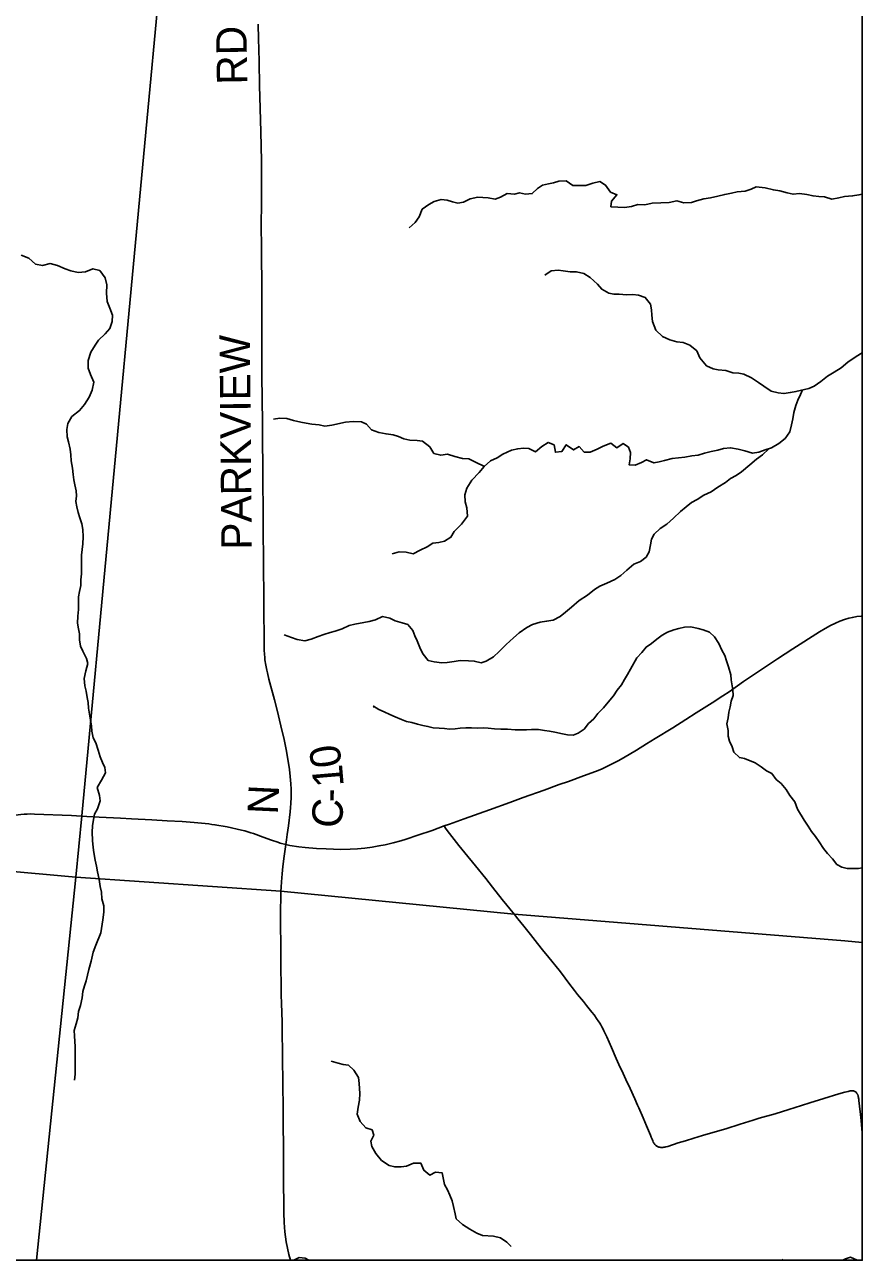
# Model space of a CAD drawing. Extents: x 0 to 1101, y 0 to 440.
# Drawn here: x 849.363 to 850.926, y 368.306 to 370.612 of the extents above; entities that cross this region are included whole.
import ezdxf

# ---------------------------------------------------------------- set-up
doc = ezdxf.new("R2010")
doc.units = 0
for name, color, linetype in [('GM_X_County_Road', 7, 'Continuous'), ('GM_X_County_Road_Text', 7, 'Continuous'), ('GM_X_Minor_River', 7, 'Continuous'), ('GM_X_Township', 7, 'Continuous'), ('GM_X_Township_Road', 7, 'Continuous'), ('GM_X_US_Route', 7, 'Continuous'), ('SH_Cut_Line', 7, 'Continuous')]:
    doc.layers.add(name, color=color, linetype=linetype)

msp = doc.modelspace()

# ---------------------------------------------------------------- linework, layer by layer
at = {"layer": 'GM_X_County_Road'}
for points in [[(850.9258, 368.899), (850.9258, 375.8797), (850.1463, 375.9688), (850.1084, 375.659), (850.0881, 375.4017), (850.0422, 374.8961), (850.0054, 374.4861), (849.9545, 374.031), (849.8439, 372.9428), (849.801, 372.4523), (849.7903, 372.3822), (849.6279, 370.8315), (849.4693, 369.1354), (849.458, 369.0211), (849.8405, 368.9951), (850.2763, 368.9519), (850.8932, 368.9025)], [(844.6555, 368.3059), (849.3843, 368.3059), (849.458, 369.0211), (849.1756, 369.0468), (848.9835, 369.0702), (848.1881, 369.1294), (847.2656, 369.2256), (846.5466, 369.2884), (846.0672, 369.3302), (844.8955, 369.3794), (844.7671, 369.3901), (844.6729, 368.4734)], [(849.3843, 368.3059), (850.9258, 368.3059), (850.9258, 368.899), (850.8932, 368.9025), (850.2763, 368.9519), (849.8405, 368.9951), (849.458, 369.0211)]]:
    msp.add_lwpolyline(points, close=True, dxfattribs=at)
for points in [[(849.8498, 369.082), (849.8512, 369.0906), (849.8527, 369.1005), (849.8548, 369.1167), (849.858, 369.1433), (849.8587, 369.1511), (849.8593, 369.1589), (849.8599, 369.1706), (849.8601, 369.1787), (849.86, 369.1856), (849.8594, 369.1955), (849.8582, 369.2092), (849.8565, 369.2221), (849.8536, 369.2412), (849.8503, 369.2596), (849.8466, 369.2779), (849.8407, 369.3039), (849.8335, 369.3329), (849.8285, 369.3521), (849.8184, 369.3906), (849.8156, 369.4023), (849.8144, 369.4076), (849.8126, 369.4166), (849.811, 369.427), (849.8106, 369.4318), (849.8102, 369.4366), (849.8098, 369.4455), (849.8096, 369.461), (849.8095, 369.4778), (849.8091, 369.5076), (849.8088, 369.5349), (849.8086, 369.5622), (849.8085, 369.5834), (849.8083, 369.6157), (849.8077, 369.666), (849.8075, 369.6983), (849.8069, 369.7679), (849.807, 369.7815), (849.8068, 369.7983), (849.8065, 369.825), (849.8064, 369.8456), (849.8063, 369.8654), (849.806, 369.917), (849.8054, 369.9536), (849.8053, 369.9791), (849.8051, 370.0046), (849.805, 370.0368), (849.8051, 370.048), (849.8052, 370.0679), (849.8052, 370.0921), (849.805, 370.1418), (849.8048, 370.1673), (849.8045, 370.1946), (849.8042, 370.2394), (849.8045, 370.2779), (849.8045, 370.3046), (849.8043, 370.3288), (849.8043, 370.358), (849.8039, 370.386), (849.8034, 370.4127), (849.8028, 370.4345), (849.8015, 370.4779), (849.8007, 370.4984), (849.8, 370.5431), (849.7994, 370.5667), (849.7989, 370.5854), (849.7981, 370.6133)], [(849.8408, 368.9946), (849.841, 369.0025), (849.8416, 369.0124), (849.843, 369.0272), (849.8446, 369.0408), (849.8469, 369.0605), (849.8498, 369.082)], [(849.8588, 368.3059), (849.8558, 368.3168), (849.8532, 368.3283), (849.8506, 368.3404), (849.8491, 368.3495), (849.848, 368.3587), (849.8478, 368.3615), (849.8475, 368.3654), (849.8469, 368.3791), (849.8465, 368.3922), (849.8463, 368.4189), (849.8458, 368.4419), (849.8456, 368.4623), (849.8456, 368.4785), (849.8456, 368.4915), (849.8455, 368.5107), (849.8453, 368.5312), (849.8452, 368.5455), (849.8448, 368.5765), (849.8448, 368.5864), (849.8447, 368.5995), (849.8444, 368.6255), (849.8443, 368.6379), (849.8442, 368.6522), (849.844, 368.6683), (849.8436, 368.6963), (849.8433, 368.7286), (849.8429, 368.7504), (849.8418, 368.7857), (849.8415, 368.8007), (849.8411, 368.8205), (849.8407, 368.8503), (849.8404, 368.9013), (849.8401, 368.9261), (849.84, 368.9522), (849.8406, 368.9907), (849.8408, 368.9946)]]:
    msp.add_lwpolyline(points, dxfattribs=at)
at = {"layer": 'GM_X_Minor_River'}
msp.add_line((850.7774, 368.308), (850.7767, 368.3059), dxfattribs=at)
for points in [[(850.9258, 370.2964), (850.9195, 370.2948), (850.9077, 370.2928), (850.8926, 370.2919), (850.8823, 370.2894), (850.8691, 370.287), (850.8551, 370.2914), (850.8449, 370.2919), (850.834, 370.2929), (850.8223, 370.2953), (850.8087, 370.2971), (850.7966, 370.2958), (850.7857, 370.2986), (850.7721, 370.3023), (850.76, 370.304), (850.7446, 370.3077), (850.728, 370.3095), (850.7185, 370.3054), (850.7074, 370.3018), (850.6923, 370.3006), (850.682, 370.2981), (850.6691, 370.2957), (850.6562, 370.2925), (850.6426, 370.2893), (850.63, 370.2872), (850.6164, 370.2837), (850.6069, 370.2808), (850.5929, 370.2799), (850.5797, 370.2839), (850.5656, 370.2807), (850.5498, 370.2802), (850.5339, 370.2794), (850.5202, 370.2762), (850.5066, 370.2768), (850.4952, 370.2728), (850.4819, 370.2711), (850.4694, 370.2717), (850.4566, 370.2727), (850.4575, 370.2829), (850.4679, 370.2949), (850.4559, 370.2996), (850.4466, 370.3131), (850.4358, 370.3197), (850.4229, 370.3169), (850.4096, 370.3126), (850.3997, 370.3123), (850.3854, 370.3126), (850.373, 370.3208), (850.3594, 370.3206), (850.3495, 370.3174), (850.34, 370.3153), (850.329, 370.3132), (850.3195, 370.3065), (850.3099, 370.2972), (850.2974, 370.2959), (850.286, 370.2983), (850.2766, 370.2962), (850.263, 370.2972), (850.2504, 370.2906), (850.2409, 370.287), (850.2276, 370.2891), (850.2178, 370.29), (850.208, 370.2902), (850.194, 370.2877), (850.1814, 370.2811), (850.1708, 370.2794), (850.161, 370.2815), (850.1512, 370.2847), (850.1398, 370.286), (850.1269, 370.2824), (850.117, 370.2769), (850.1044, 370.268), (850.0985, 370.2541), (850.0915, 370.2435), (850.08, 370.2335)], [(849.4445, 369.8335), (849.442, 369.8434), (849.4415, 369.8567), (849.4432, 369.8677), (849.4506, 369.8808), (849.4651, 369.892), (849.4744, 369.9032), (849.4829, 369.9171), (849.4888, 369.9303), (849.4917, 369.945), (849.4851, 369.9595), (849.4812, 369.9714), (849.481, 369.9858), (849.4858, 370.0013), (849.4943, 370.014), (849.5005, 370.0238), (849.5128, 370.0353), (849.5213, 370.0451), (849.5261, 370.0583), (849.5263, 370.07), (849.5216, 370.083), (849.5168, 370.0956), (849.5152, 370.1112), (849.5158, 370.1271), (849.5126, 370.1397), (849.5026, 370.1539), (849.4898, 370.1568), (849.4761, 370.1513), (849.4621, 370.15), (849.4489, 370.1533), (849.4384, 370.1568), (849.4237, 370.1631), (849.4098, 370.1664), (849.3961, 370.1628), (849.3826, 370.1657), (849.3706, 370.1769), (849.356, 370.1825)], [(850.657, 369.9681), (850.6472, 369.9702), (850.6352, 369.9757), (850.6226, 369.9903), (850.6168, 370.0037), (850.6037, 370.0142), (850.5917, 370.0189), (850.5796, 370.0206), (850.5668, 370.0239), (850.5529, 370.0306), (850.5406, 370.0425), (850.5341, 370.0586), (850.5328, 370.0704), (850.5322, 370.0802), (850.5308, 370.0909), (850.5208, 370.1032), (850.508, 370.1076), (850.4978, 370.1089), (850.4857, 370.1083), (850.4721, 370.1093), (850.4623, 370.1095), (850.4525, 370.1112), (850.4394, 370.1186), (850.4316, 370.1282), (850.4181, 370.1406), (850.4062, 370.148), (850.3926, 370.1509), (850.3805, 370.1511), (850.3677, 370.1532), (850.3579, 370.1545), (850.345, 370.1528), (850.3335, 370.145)], [(850.9258, 370.0002), (850.9146, 369.993), (850.8989, 369.9826), (850.8863, 369.9722), (850.8733, 369.9641), (850.8611, 369.9563), (850.8484, 369.9467), (850.8358, 369.9374), (850.8263, 369.9334), (850.802, 369.9277), (850.7918, 369.926), (850.7796, 369.9239), (850.7687, 369.9253), (850.7559, 369.9285), (850.742, 369.9375), (850.7319, 369.9448), (850.7188, 369.9534), (850.7049, 369.9601), (850.6951, 369.9618), (850.6842, 369.9623), (850.671, 369.9667), (850.657, 369.9681)], [(850.8144, 369.9306), (850.8106, 369.9219), (850.8055, 369.9117), (850.802, 369.9019), (850.7983, 369.8887), (850.7963, 369.8766), (850.7938, 369.8653), (850.7906, 369.8524), (850.7817, 369.8397), (850.7702, 369.8304), (850.7561, 369.8227), (850.7446, 369.8187), (850.7329, 369.8147), (850.7207, 369.8126), (850.7064, 369.8167), (850.694, 369.8199), (850.68, 369.8228), (850.6668, 369.8211), (850.6565, 369.8179), (850.644, 369.8158), (850.6311, 369.8123), (850.6193, 369.8087), (850.6076, 369.8074), (850.5943, 369.8053), (850.5829, 369.804), (850.5708, 369.8027), (850.5564, 369.7991), (850.5469, 369.7966), (850.537, 369.7945), (850.5231, 369.8004), (850.5136, 369.7953), (850.5021, 369.7905), (850.4908, 369.7907), (850.4925, 369.8021), (850.4931, 369.8138), (850.4894, 369.8238), (850.4793, 369.8304), (850.4675, 369.8226), (850.4567, 369.8315), (850.4422, 369.8257), (850.4308, 369.8202), (850.4182, 369.8143), (850.4065, 369.8145), (850.3976, 369.8249), (850.3869, 369.8187), (850.3734, 369.8284), (850.3653, 369.816), (850.3531, 369.8143), (850.3507, 369.828), (850.3394, 369.8327), (850.328, 369.8253), (850.3157, 369.8153), (850.3033, 369.8216), (850.2935, 369.8221), (850.2829, 369.8208), (850.2711, 369.8183), (850.2551, 369.811), (850.2444, 369.8036), (850.2322, 369.7985), (850.2203, 369.7877), (850.2107, 369.7768), (850.1972, 369.7619), (850.1879, 369.7473), (850.1843, 369.7348), (850.1845, 369.7215), (850.1877, 369.7108), (850.1893, 369.6949), (850.1777, 369.6803), (850.1639, 369.6665), (850.1581, 369.6556), (850.1462, 369.6482), (850.1356, 369.6461), (850.1246, 369.6444), (850.1135, 369.6377), (850.1009, 369.6318), (850.0876, 369.6249), (850.0744, 369.6277), (850.0615, 369.6287), (850.0486, 369.6247)], [(850.2205, 369.7878), (850.2042, 369.7959), (850.1914, 369.8018), (850.1797, 369.8024), (850.1654, 369.8064), (850.1515, 369.8105), (850.139, 369.8088), (850.1262, 369.812), (850.1184, 369.8243), (850.1053, 369.8351), (850.0948, 369.8364), (850.0815, 369.8367), (850.0699, 369.8395), (850.0601, 369.8438), (850.0503, 369.847), (850.0371, 369.8484), (850.0232, 369.8513), (850.01, 369.8564), (850.0007, 369.8665), (849.9909, 369.8708), (849.9754, 369.8718), (849.9614, 369.8705), (849.9356, 369.8649), (849.9227, 369.8632), (849.9122, 369.8653), (849.8982, 369.867), (849.888, 369.8687), (849.8782, 369.8704), (849.8643, 369.8736), (849.8515, 369.8773), (849.8386, 369.8779), (849.8272, 369.8762)], [(849.4556, 368.6422), (849.4569, 368.6536), (849.4567, 368.6677), (849.457, 368.6806), (849.4568, 368.6916), (849.4566, 368.7049), (849.456, 368.7144), (849.4558, 368.725), (849.4552, 368.7349), (849.4584, 368.747), (849.4616, 368.7583), (849.4633, 368.7704), (849.4669, 368.7817), (849.4698, 368.7957), (849.4711, 368.8078), (849.4743, 368.818), (849.4775, 368.8278), (849.4799, 368.8384), (849.4824, 368.8486), (849.4864, 368.8645), (849.4901, 368.8808), (849.4952, 368.894), (849.5046, 368.9173), (849.5084, 368.9412), (849.5102, 368.9559), (849.51, 368.9673), (849.5068, 368.9807), (849.5059, 368.9928), (849.5034, 369.0039), (849.5013, 369.0168), (849.4985, 369.0309), (849.4968, 369.0419), (849.494, 369.053), (849.4916, 369.067), (849.4906, 369.0765), (849.4889, 369.0898), (849.4888, 369.1054), (849.4893, 369.1172), (849.491, 369.1289), (849.4931, 369.1387), (849.4982, 369.1485), (849.5037, 369.1636), (849.502, 369.1735), (849.4981, 369.1887), (849.5062, 369.2019), (849.5132, 369.2158), (849.5123, 369.2257), (849.5079, 369.2352), (849.5035, 369.2456), (849.4999, 369.2581), (849.4952, 369.2719), (849.4905, 369.2814), (849.488, 369.2936), (849.487, 369.3031), (849.4853, 369.3149), (849.4836, 369.3252), (849.4819, 369.3366), (849.4809, 369.3469), (849.4792, 369.3564), (849.4771, 369.3682), (849.475, 369.3784), (849.4733, 369.3921), (849.4766, 369.4065), (849.4806, 369.4197), (849.4781, 369.4296), (849.4711, 369.443), (849.4668, 369.4526), (849.465, 369.464), (849.4649, 369.4754), (849.4631, 369.4849), (849.461, 369.4952), (849.462, 369.5084), (849.4633, 369.5205), (849.4627, 369.5323), (849.4633, 369.5444), (849.465, 369.5543), (849.4674, 369.5656), (849.4676, 369.5762), (849.4685, 369.5872), (849.4687, 369.5982), (849.4685, 369.6092), (849.4687, 369.6225), (849.4697, 369.6327), (849.4713, 369.6433), (849.4719, 369.6562), (849.471, 369.6703), (849.4689, 369.6806), (849.4657, 369.692), (849.4625, 369.7019), (849.4596, 369.7126), (849.4582, 369.7221), (849.4595, 369.7327), (849.4589, 369.7426), (849.4561, 369.7532), (849.4544, 369.7631), (849.453, 369.773), (849.4521, 369.7848), (849.4496, 369.7985), (849.4487, 369.8095), (849.4473, 369.8202), (849.4445, 369.8335)], [(850.7512, 369.821), (850.7396, 369.8097), (850.7285, 369.8015), (850.7162, 369.7911), (850.7001, 369.7777), (850.6902, 369.7707), (850.6799, 369.7655), (850.6703, 369.7581), (850.6562, 369.7489), (850.6435, 369.7407), (850.6302, 369.7345), (850.6176, 369.726), (850.6073, 369.7205), (850.5973, 369.7127), (850.5866, 369.7038), (850.5732, 369.6911), (850.5612, 369.6799), (850.5486, 369.6718), (850.5375, 369.6617), (850.5324, 369.6519), (850.5308, 369.6417), (850.5283, 369.6285), (850.5224, 369.6183), (850.5117, 369.6106), (850.4992, 369.6055), (850.4861, 369.5943), (850.4754, 369.5842), (850.4639, 369.5765), (850.449, 369.5699), (850.4361, 369.5644), (850.4262, 369.5581), (850.4127, 369.5477), (850.3971, 369.5377), (850.3829, 369.5251), (850.3721, 369.5158), (850.3622, 369.508), (850.3488, 369.501), (850.3367, 369.4989), (850.3246, 369.4972), (850.3105, 369.4929), (850.2998, 369.4874), (850.2857, 369.477), (850.2749, 369.4681), (850.2611, 369.4554), (850.2484, 369.4424), (850.2373, 369.4323), (850.2239, 369.4242), (850.2144, 369.4213), (850.2016, 369.4245), (850.1906, 369.4247), (850.1755, 369.4254), (850.1641, 369.4236), (850.1509, 369.422), (850.141, 369.421), (850.1267, 369.4231), (850.1154, 369.4256), (850.1065, 369.4371), (850.101, 369.4467), (850.0952, 369.4624), (850.0908, 369.4719), (850.0872, 369.4818), (850.0775, 369.4926), (850.0673, 369.4958), (850.0538, 369.4998), (850.044, 369.5049), (850.0301, 369.5078), (850.0175, 369.5012), (850.0054, 369.4984), (849.9955, 369.4962), (849.9788, 369.4935), (849.9682, 369.4906), (849.9552, 369.4848), (849.9419, 369.4804), (849.9324, 369.4776), (849.921, 369.4743), (849.91, 369.4703), (849.8974, 369.4652), (849.8853, 369.4624), (849.8709, 369.4645), (849.8604, 369.4685), (849.8469, 369.4737)], [(850.7747, 369.1957), (850.7652, 369.2033), (850.7569, 369.2147), (850.747, 369.2197), (850.7368, 369.2269), (850.7258, 369.2345), (850.706, 369.2429), (850.6965, 369.2444), (850.6859, 369.2547), (850.6829, 369.2646), (850.6779, 369.2749), (850.6756, 369.2844), (850.6756, 369.2947), (850.6733, 369.3076), (850.6752, 369.3183), (850.6767, 369.3293), (850.6794, 369.3392), (850.6809, 369.3495), (850.6847, 369.3601), (850.6843, 369.3711), (850.6808, 369.3894), (850.6804, 369.3989), (850.6759, 369.4138), (850.6721, 369.4248), (850.669, 369.4351), (850.6637, 369.4446), (850.658, 369.4575), (850.65, 369.4697), (850.6405, 369.4785), (850.6291, 369.483), (850.6193, 369.4853), (850.6056, 369.4884), (850.5939, 369.4876), (850.5836, 369.4853), (850.5738, 369.4827), (850.5624, 369.4785), (850.5522, 369.4728), (850.5423, 369.4652), (850.5321, 369.4572), (850.5222, 369.4507), (850.5143, 369.4405), (850.5052, 369.4306), (850.4931, 369.4093), (850.4878, 369.3994), (850.4821, 369.3899), (850.4761, 369.3803), (850.4681, 369.3701), (850.4617, 369.3598), (850.4518, 369.3476), (850.4427, 369.3374), (850.4325, 369.3267), (850.4246, 369.3168), (850.4151, 369.3077), (850.4068, 369.2974), (850.3958, 369.2902), (850.3859, 369.2864), (850.3757, 369.2868), (850.3662, 369.2887), (850.3522, 369.2917), (850.3423, 369.2936), (850.3324, 369.2951), (850.3214, 369.2967), (850.3085, 369.2967), (850.2991, 369.2963), (850.2892, 369.2959), (850.2778, 369.2959), (850.2638, 369.2971), (850.2509, 369.2974), (850.2391, 369.2982), (850.2277, 369.2993), (850.2183, 369.2997), (850.2069, 369.2993), (850.1966, 369.3001), (850.1856, 369.3001), (850.1754, 369.299), (850.1659, 369.2978), (850.1553, 369.2971), (850.1458, 369.2986), (850.136, 369.299), (850.125, 369.3001), (850.1151, 369.3024), (850.1056, 369.3043), (850.0958, 369.307), (850.0851, 369.3096), (850.0753, 369.3115), (850.0658, 369.3157), (850.054, 369.3207), (850.0442, 369.3248), (850.0332, 369.3298), (850.0237, 369.334), (850.0138, 369.3404), (850.0149, 369.3378)], [(850.9258, 369.0386), (850.919, 369.0373), (850.8978, 369.0373), (850.8879, 369.04), (850.8784, 369.0449), (850.8701, 369.0552), (850.8606, 369.0651), (850.8537, 369.0746), (850.8454, 369.0868), (850.8385, 369.0971), (850.8309, 369.1066), (850.8249, 369.1165), (850.8173, 369.1275), (850.8051, 369.1481), (850.7998, 369.1618), (850.7907, 369.1736), (850.7835, 369.185), (850.7747, 369.1957)], [(849.9869, 368.6359), (849.9856, 368.6473), (849.9767, 368.6611), (849.967, 368.67), (849.9572, 368.6712), (849.9474, 368.6741), (849.9346, 368.6777)], [(850.2703, 368.3314), (850.2626, 368.3395), (850.2506, 368.3476), (850.2374, 368.3511), (850.2169, 368.3521), (850.2064, 368.3564), (850.1932, 368.3641), (850.1796, 368.3729), (850.168, 368.3833), (850.1658, 368.3928), (850.1626, 368.4065), (850.1604, 368.4171), (850.1563, 368.4277), (850.1519, 368.4373), (850.1463, 368.4472), (850.1445, 368.4567), (850.1416, 368.4692), (850.1295, 368.4705), (850.1184, 368.4649), (850.1076, 368.4741), (850.102, 368.487), (850.0884, 368.4872), (850.0751, 368.4816), (850.0652, 368.4802), (850.0531, 368.4803), (850.0429, 368.4827), (850.0286, 368.4923), (850.0181, 368.5053), (850.0107, 368.5186), (850.0085, 368.5281), (850.0139, 368.5395), (850.011, 368.5493), (849.9993, 368.5529), (849.9888, 368.5647), (849.9832, 368.5784), (849.9849, 368.5917), (849.9877, 368.6049), (849.9882, 368.6174), (849.9869, 368.6359)], [(849.893, 368.3059), (849.8862, 368.31), (849.8749, 368.3111), (849.8646, 368.3059)], [(850.9162, 368.3059), (850.9041, 368.3117), (850.8943, 368.3088), (850.8896, 368.3059)]]:
    msp.add_lwpolyline(points, dxfattribs=at)
at = {"layer": 'GM_X_Township'}
msp.add_lwpolyline([(849.9545, 374.031), (849.8439, 372.9428), (849.801, 372.4523), (849.7903, 372.3822), (849.6279, 370.8315), (849.4693, 369.1354), (849.458, 369.0211), (849.1756, 369.0468), (848.9835, 369.0702), (848.1881, 369.1294), (847.2656, 369.2256), (846.5466, 369.2884), (846.0672, 369.3302), (844.8955, 369.3794), (844.7671, 369.3901), (844.7764, 369.459), (844.8107, 369.7452), (844.9343, 370.7914), (845.2, 372.8166), (845.355, 374.0482)], dxfattribs=at)
at = {"layer": 'GM_X_Township_Road'}
for points in [[(850.2766, 368.9513), (850.254, 368.9795), (850.2356, 369.0026), (850.2231, 369.0183), (850.2041, 369.0421), (850.184, 369.0666), (850.1729, 369.0804), (850.1511, 369.108), (850.1482, 369.1123), (850.1454, 369.1167)], [(850.9187, 368.6098), (850.9184, 368.6114), (850.9181, 368.6124), (850.9178, 368.6135), (850.9175, 368.6142), (850.9173, 368.6149), (850.917, 368.6155), (850.9167, 368.6161), (850.9164, 368.6167), (850.9159, 368.6174), (850.9155, 368.618), (850.915, 368.6186), (850.9142, 368.6195), (850.9131, 368.6204), (850.9121, 368.621), (850.9113, 368.6215), (850.9104, 368.6218), (850.9097, 368.622), (850.9089, 368.6222), (850.9079, 368.6223), (850.9066, 368.6224), (850.9057, 368.6224), (850.9047, 368.6223), (850.9032, 368.622), (850.9013, 368.6217), (850.8992, 368.6212), (850.8931, 368.6196), (850.8821, 368.6164), (850.8542, 368.6079), (850.8281, 368.5998), (850.8121, 368.5947), (850.7885, 368.5871), (850.7635, 368.5795), (850.7336, 368.5709), (850.7223, 368.5676), (850.714, 368.565), (850.6981, 368.5599), (850.6714, 368.5515), (850.6511, 368.5454), (850.6277, 368.5386), (850.6114, 368.5337), (850.5956, 368.5289), (850.5822, 368.5249), (850.5626, 368.5185), (850.5589, 368.5174), (850.5573, 368.5171), (850.5559, 368.5168), (850.5551, 368.5168), (850.5539, 368.5167), (850.5528, 368.5166), (850.551, 368.5166), (850.5501, 368.5166), (850.5491, 368.5167), (850.5483, 368.5168), (850.5477, 368.5168), (850.5469, 368.517), (850.546, 368.5172), (850.5447, 368.5176), (850.544, 368.5179), (850.5434, 368.5183), (850.5426, 368.5187), (850.5416, 368.5194), (850.5407, 368.52), (850.5399, 368.5208), (850.5392, 368.5215), (850.5385, 368.5223), (850.5377, 368.5234), (850.537, 368.5245), (850.5364, 368.5255), (850.5358, 368.5266), (850.5349, 368.5287), (850.5336, 368.5317), (850.532, 368.536), (850.5305, 368.5396), (850.5288, 368.5437), (850.523, 368.5571), (850.5167, 368.5719), (850.5087, 368.5904), (850.5064, 368.5955), (850.501, 368.6074), (850.4923, 368.6267), (850.4845, 368.6436), (850.4795, 368.6543), (850.4717, 368.6712), (850.4667, 368.6825), (850.4575, 368.703), (850.4488, 368.7232), (850.4448, 368.7319), (850.4435, 368.7344), (850.4415, 368.7383), (850.4395, 368.742), (850.4377, 368.7452), (850.4359, 368.7483), (850.4331, 368.7528), (850.4313, 368.7556), (850.4253, 368.7639), (850.4211, 368.7693), (850.4113, 368.7817), (850.4057, 368.7888), (850.3945, 368.8023), (850.3887, 368.8098), (850.3784, 368.8233), (850.3644, 368.8417), (850.3601, 368.8472), (850.3406, 368.8712), (850.3291, 368.8857), (850.3198, 368.8975), (850.3063, 368.9142), (850.2939, 368.9297), (850.2828, 368.9435), (850.2766, 368.9513)], [(850.9258, 368.5429), (850.9257, 368.5437), (850.9234, 368.567), (850.9224, 368.5782), (850.9208, 368.5935), (850.9195, 368.6043), (850.9192, 368.6067), (850.919, 368.6083), (850.9187, 368.6098)]]:
    msp.add_lwpolyline(points, dxfattribs=at)
at = {"layer": 'GM_X_US_Route'}
for points in [[(849.8396, 369.0848), (849.8498, 369.082), (849.8571, 369.0804), (849.8743, 369.0778), (849.886, 369.0765), (849.907, 369.0747), (849.925, 369.0737), (849.9386, 369.0731), (849.9528, 369.0729), (849.9702, 369.0733), (849.9838, 369.0739), (849.9974, 369.0753), (850.0109, 369.0771), (850.0237, 369.0793), (850.0352, 369.0816), (850.0503, 369.0851), (850.0647, 369.089), (850.0748, 369.092), (850.0965, 369.0994), (850.1229, 369.1085), (850.1454, 369.1167), (850.1556, 369.1203), (850.1826, 369.1299), (850.2299, 369.147), (850.268, 369.1605), (850.2931, 369.1696), (850.3322, 369.1837), (850.3603, 369.1938), (850.3772, 369.1999), (850.4053, 369.2101), (850.428, 369.2185), (850.4389, 369.2229), (850.4451, 369.2256), (850.4552, 369.2305), (850.47, 369.2382), (850.4803, 369.244), (850.5042, 369.2583), (850.5233, 369.2699), (850.5392, 369.2797), (850.5719, 369.3), (850.5966, 369.3156), (850.6159, 369.328), (850.6454, 369.3465), (850.6657, 369.3597), (850.6771, 369.3673), (850.7041, 369.3861), (850.7676, 369.4287), (850.782, 369.4383), (850.7961, 369.4475), (850.8459, 369.4791), (850.8566, 369.4855), (850.8664, 369.4909), (850.876, 369.4955), (850.884, 369.4989), (850.8929, 369.5021), (850.9007, 369.5044), (850.9073, 369.506), (850.9154, 369.5074), (850.924, 369.5084), (850.9258, 369.5085)], [(849.1758, 369.0463), (849.215, 369.0696), (849.2492, 369.0899), (849.2909, 369.1146), (849.3055, 369.1228), (849.3106, 369.1255), (849.3156, 369.1278), (849.32, 369.1298), (849.3249, 369.1316), (849.3298, 369.1333), (849.3331, 369.1342), (849.335, 369.1347), (849.3394, 369.1358), (849.3448, 369.1368), (849.3503, 369.1376), (849.3554, 369.1383), (849.3618, 369.1388), (849.3672, 369.139), (849.3736, 369.1391), (849.3809, 369.1389), (849.4498, 369.1359), (849.4686, 369.1349)], [(849.4686, 369.1349), (849.4695, 369.1348), (849.4784, 369.1344), (849.5013, 369.1332), (849.5416, 369.1311), (849.5621, 369.1301), (849.6, 369.1282), (849.6285, 369.1265), (849.6564, 369.125), (849.6788, 369.1234), (849.706, 369.1205), (849.712, 369.1197), (849.7177, 369.1189), (849.7404, 369.1148), (849.7671, 369.1089), (849.7733, 369.1074), (849.7792, 369.1058), (849.7845, 369.1041), (849.7899, 369.1023), (849.8074, 369.0959), (849.8231, 369.09), (849.8349, 369.0862), (849.8396, 369.0848)]]:
    msp.add_lwpolyline(points, dxfattribs=at)
at = {"layer": 'SH_Cut_Line'}
msp.add_lwpolyline([(837.3258, 368.3059), (850.9258, 368.3059), (850.9258, 375.8797), (850.1463, 375.9688), (849.9034, 375.9956), (849.0627, 376.0925), (847.7946, 376.221), (847.4662, 376.2566), (846.6778, 376.3437), (845.8289, 376.4273), (845.6523, 376.4464), (845.5612, 376.461), (845.4182, 376.4736), (844.4941, 376.5699), (843.7743, 376.6401)], dxfattribs=at)

# ---------------------------------------------------------------- texts
at = {"layer": 'GM_X_County_Road_Text'}
for s, height, rotation, p in [('RD', 0.05682, 90.9631, (849.7782, 370.501)), ('PARKVIEW', 0.05682, 90.5218, (849.7865, 369.6327)), ('0', 0.0568, 98.2272, (849.9549, 369.2297)), ('1', 0.0568, 94.8484, (849.9582, 369.1912)), ('N', 0.0568, 87.2524, (849.8349, 369.1373)), ('-', 0.0568, 88.1356, (849.9577, 369.1606)), ('C', 0.0568, 85.5812, (849.9539, 369.1113))]:
    msp.add_text(s, height=height, rotation=rotation, dxfattribs=at).set_placement(p)

doc.saveas('drawing.dxf')
